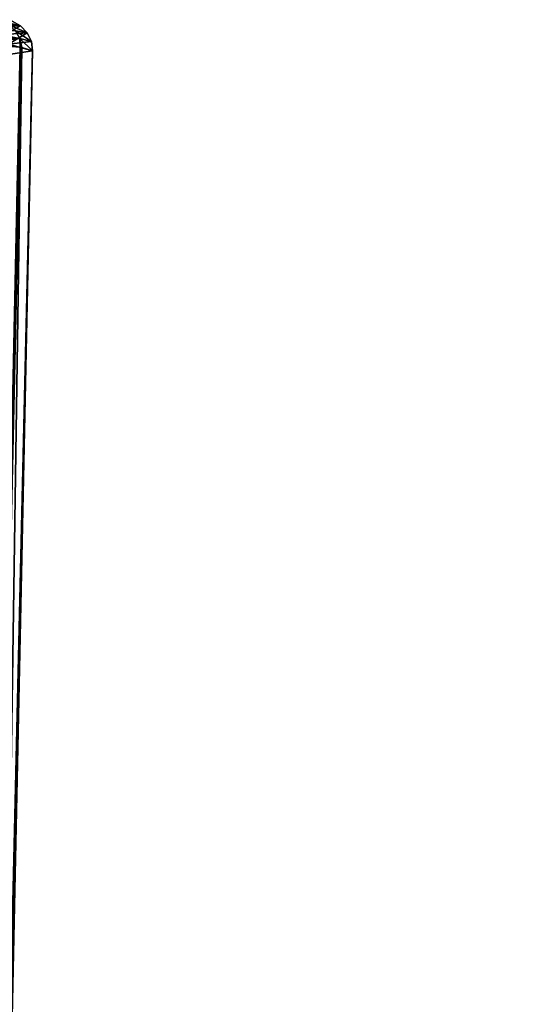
# Model space of a CAD drawing. Extents: x -0.396 to 0.142, y -0.557 to 0.001.
# Tile 267 of 656: x -0.197 to -0.189, y -0.017 to 0. Entities that reach past the tile are written whole.
import ezdxf

# ---------------------------------------------------------------- set-up
doc = ezdxf.new("R2010")
doc.units = 0
doc.layers.add('mesh', color=7, linetype='CONTINUOUS')

msp = doc.modelspace()

# ---------------------------------------------------------------- meshes
at = {"layer": 'mesh'}
mesh = msp.add_polyface(dxfattribs=at)
corners = [(-0.197102, -0.000472, -0.464879), (-0.197821, -0.000557, -0.461844), (-0.197864, -0.000428, -0.461859), (-0.197097, -0.000614, -0.464762), (-0.197069, -0.000617, -0.464874), (-0.197293, -0.000565, -0.471146), (-0.197371, -0.000743, -0.471389), (-0.197292, -0.000738, -0.471147), (-0.198236, -0.000611, -0.47409), (-0.196977, -0.000373, -0.468023), (-0.197352, -0.000403, -0.471133), (-0.196909, -0.000518, -0.468026), (-0.197176, -0.000343, -0.46489), (-0.197088, -0.000256, -0.46802), (-0.197461, -0.000272, -0.471109), (-0.197284, -0.000242, -0.464907), (-0.19723, -0.000182, -0.468015), (-0.197607, -0.000186, -0.471077), (-0.197417, -0.000178, -0.464926), (-0.198156, -0.000174, -0.461961), (-0.197562, -0.000156, -0.464948), (-0.197389, -0.000156, -0.468009), (-0.197773, -0.000156, -0.47104), (-0.19769, -0.02838, -0.446157), (-0.197497, -0.029221, -0.447403), (-0.197718, -0.030708, -0.448727), (-0.197546, -0.029866, -0.44836), (-0.19758, -0.03031, -0.449017), (-0.197637, -0.029633, -0.447133), (-0.197881, -0.028565, -0.44555), (-0.141485, -0.040848, -0.8391), (-0.141549, -0.040715, -0.838156), (-0.141566, -0.04117, -0.838759), (-0.141295, -0.035629, -0.832186), (-0.141379, -0.036042, -0.831967), (-0.141227, -0.040572, -0.839391), (-0.140961, -0.047819, -0.844233), (-0.19689, -0.000678, -0.468026), (-0.197938, -0.000316, -0.461885), (-0.197975, -0.031335, -0.450538)]
mesh.append_faces([[corners[k] for k in face] for face in [(0, 1, 2, 2), (0, 3, 1, 1), (0, 4, 3, 3), (5, 6, 7, 7), (8, 6, 5, 5), (5, 9, 10, 10), (11, 9, 5, 5), (11, 12, 9, 9), (0, 12, 11, 11), (10, 13, 14, 14), (9, 13, 10, 10), (9, 15, 13, 13), (12, 15, 9, 9), (14, 16, 17, 17), (13, 16, 14, 14), (13, 18, 16, 16), (15, 18, 13, 13), (15, 19, 18, 18), (20, 16, 18, 18), (21, 16, 20, 20), (21, 17, 16, 16), (22, 17, 21, 21), (23, 4, 24, 24), (23, 3, 4, 4), (1, 3, 23, 23), (25, 26, 27, 27), (28, 26, 25, 25), (28, 24, 26, 26), (29, 24, 28, 28), (29, 23, 24, 24), (30, 31, 32, 32), (33, 31, 30, 30), (33, 34, 31, 31), (30, 35, 33, 33), (30, 36, 35, 35), (0, 37, 4, 4), (11, 37, 0, 0), (5, 37, 11, 11), (5, 7, 37, 37), (0, 38, 12, 12), (2, 38, 0, 0), (12, 38, 15, 15), (38, 19, 15, 15), (24, 4, 37, 37), (37, 26, 24, 24), (37, 27, 26, 26), (7, 27, 37, 37), (7, 39, 27, 27), (6, 39, 7, 7)]])

doc.saveas('drawing.dxf')
